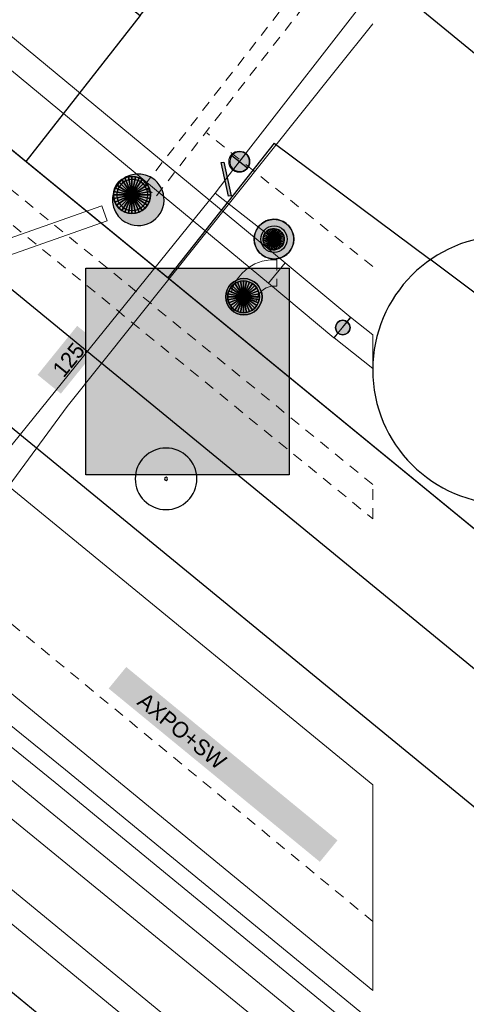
# Model space of a CAD drawing. Header units: metres. Extents: x 2695560 to 2696939, y 1260491 to 1262050.
# Tile 610 of 656: x 2696061.52 to 2696069.96, y 1260927.44 to 1260946.03. Entities that reach past the tile are written whole.
import ezdxf

# ---------------------------------------------------------------- set-up
doc = ezdxf.new("R2010")
doc.units = ezdxf.units.M
doc.linetypes.add('AUSGEZOGEN', pattern=[0])
doc.linetypes.add('VERDECKT2_S2', pattern=[0.36, 0.2, -0.16])
for name, color, linetype in [('XR$1$AV_Linien (BB)', 7, 'AUSGEZOGEN'), ('XR$1$AW_LK_Schachtdeckel', 24, 'AUSGEZOGEN'), ('XR$1$EW_LK_Bauwerk', 1, 'AUSGEZOGEN'), ('XR$1$EW_LK_Knoten', 1, 'AUSGEZOGEN'), ('XR$1$GR_Baum', 94, 'AUSGEZOGEN'), ('XR$1$Liegenschaftsgrenzen', 7, 'AUSGEZOGEN'), ('XR$1$PFAW', 255, 'AUSGEZOGEN'), ('XR$1$PFEW', 255, 'AUSGEZOGEN'), ('XR$1$PFWA', 255, 'AUSGEZOGEN'), ('XR$1$RAEW', 8, 'AUSGEZOGEN'), ('XR$1$RP_Abstandslinie', 7, 'AUSGEZOGEN'), ('XR$1$WA_LK_Absperrarmatur', 171, 'AUSGEZOGEN'), ('XR$1$WA_LK_Hydrant', 171, 'AUSGEZOGEN'), ('XR$1$WA_LK_Rohrleitungsteil', 171, 'AUSGEZOGEN')]:
    doc.layers.add(name, color=color, linetype=linetype)
for name, color, linetype, lineweight in [('XR$2$ABW-Linie-R-ungenau', 4, 'VERDECKT2_S2', 18), ('XR$2$ABW-LinieFlaeche-R-genau', 4, 'AUSGEZOGEN', 18), ('XR$2$ABW-LinieFlaeche-R-ungenau', 4, 'VERDECKT2_S2', 18), ('XR$2$ABW-Punkt', 6, 'AUSGEZOGEN', 18), ('XR$2$ELE-Flaeche-oberirdisch', 1, 'AUSGEZOGEN', 18), ('XR$2$ELE-Linie-ungenau', 1, 'VERDECKT2_S2', 18), ('XR$2$ELE-LinieFlaeche-genau', 1, 'AUSGEZOGEN', 18), ('XR$2$ELE-LinieFlaeche-ungenau', 1, 'VERDECKT2_S2', 18), ('XR$2$ELE-Punkt', 1, 'AUSGEZOGEN', 18), ('XR$2$GAS-Linie-genau', 12, 'AUSGEZOGEN', 18), ('XR$2$GAS-LinieFlaeche-genau', 12, 'AUSGEZOGEN', 18), ('XR$2$WAS-Linie-genau', 5, 'AUSGEZOGEN', 18), ('XR$2$WAS-Punkt', 5, 'AUSGEZOGEN', 18), ('XR$2$WEI-Text', 59, 'AUSGEZOGEN', 18)]:
    doc.layers.add(name, color=color, linetype=linetype, lineweight=lineweight)
doc.styles.add('TXT', font='txt')

# ---------------------------------------------------------------- blocks, each defined once
blk = doc.blocks.new('COMPLEXOBJECT_698')
at = {"layer": 'XR$1$AV_Linien (BB)', "color": 7, "linetype": 'AUSGEZOGEN', "transparency": 33554687}
blk.add_line((6042.085, 10942.853), (6093.761, 10900.549), dxfattribs=at)
blk = doc.blocks.new('WBGR1')
at = {"color": 94, "transparency": 33554687}
for radius, start, end in [(1, 90, 270), (1, 270, 90), (0.05, 90, 270), (0.05, 270, 90)]:
    blk.add_arc((0, 0), radius, start, end, dxfattribs=at)
blk = doc.blocks.new('BAW2085')
at = {"layer": 'XR$1$PFAW', "transparency": 33554687}
h = blk.add_hatch(color=7, dxfattribs=at)
h.paths.add_polyline_path([(0.15, 0.501), (0.099, 0.498), (0.049, 0.491), (0, 0.478), (-0.047, 0.46), (-0.093, 0.438), (-0.136, 0.411), (-0.176, 0.38), (-0.212, 0.345), (-0.245, 0.307), (-0.274, 0.265), (-0.299, 0.221), (-0.319, 0.174), (-0.334, 0.126), (-0.344, 0.076), (-0.349, 0.026), (-0.349, -0.025), (-0.344, -0.075), (-0.334, -0.125), (-0.319, -0.173), (-0.299, -0.219), (-0.274, -0.264), (-0.245, -0.305), (-0.212, -0.344), (-0.176, -0.379), (-0.136, -0.41), (-0.093, -0.436), (-0.047, -0.459), (0, -0.476), (0.049, -0.489), (0.099, -0.497), (0.15, -0.499), (0.201, -0.497), (0.251, -0.489), (0.3, -0.476), (0.347, -0.459), (0.393, -0.436), (0.436, -0.41), (0.476, -0.379), (0.512, -0.344), (0.545, -0.305), (0.574, -0.264), (0.599, -0.219), (0.619, -0.173), (0.634, -0.125), (0.644, -0.075), (0.649, -0.025), (0.649, 0.026), (0.644, 0.076), (0.634, 0.126), (0.619, 0.174), (0.599, 0.221), (0.574, 0.265), (0.545, 0.307), (0.512, 0.345), (0.476, 0.38), (0.436, 0.411), (0.393, 0.438), (0.347, 0.46), (0.3, 0.478), (0.251, 0.491), (0.201, 0.498)])
h.paths.add_polyline_path([(0.03, -0.298), (0, -0.3), (-0.03, -0.298), (-0.06, -0.294), (-0.09, -0.286), (-0.118, -0.276), (-0.146, -0.262), (-0.171, -0.246), (-0.195, -0.228), (-0.217, -0.207), (-0.237, -0.184), (-0.255, -0.159), (-0.269, -0.132), (-0.281, -0.104), (-0.29, -0.075), (-0.297, -0.045), (-0.3, -0.015), (-0.3, 0.015), (-0.297, 0.045), (-0.29, 0.075), (-0.281, 0.104), (-0.269, 0.132), (-0.255, 0.159), (-0.237, 0.184), (-0.217, 0.207), (-0.195, 0.228), (-0.171, 0.246), (-0.146, 0.262), (-0.118, 0.276), (-0.09, 0.286), (-0.06, 0.294), (-0.03, 0.298), (0, 0.3), (0.03, 0.298), (0.06, 0.294), (0.09, 0.286), (0.118, 0.276), (0.146, 0.262), (0.171, 0.246), (0.195, 0.228), (0.217, 0.207), (0.237, 0.184), (0.255, 0.159), (0.269, 0.132), (0.281, 0.104), (0.29, 0.075), (0.297, 0.045), (0.3, 0.015), (0.3, -0.015), (0.297, -0.045), (0.29, -0.075), (0.281, -0.104), (0.269, -0.132), (0.255, -0.159), (0.237, -0.184), (0.217, -0.207), (0.195, -0.228), (0.171, -0.246), (0.146, -0.262), (0.118, -0.276), (0.09, -0.286), (0.06, -0.294)], flags=16)
blk.add_hatch(color=7, dxfattribs=at).paths.add_polyline_path([(0, 0.3), (-0.03, 0.298), (-0.06, 0.294), (-0.09, 0.286), (-0.118, 0.276), (-0.146, 0.262), (-0.171, 0.246), (-0.195, 0.228), (-0.217, 0.207), (-0.237, 0.184), (-0.255, 0.159), (-0.269, 0.132), (-0.281, 0.104), (-0.29, 0.075), (-0.297, 0.045), (-0.3, 0.015), (-0.3, -0.015), (-0.297, -0.045), (-0.29, -0.075), (-0.281, -0.104), (-0.269, -0.132), (-0.255, -0.159), (-0.237, -0.184), (-0.217, -0.207), (-0.195, -0.228), (-0.171, -0.246), (-0.146, -0.262), (-0.118, -0.276), (-0.09, -0.286), (-0.06, -0.294), (-0.03, -0.298), (0, -0.3), (0.03, -0.298), (0.06, -0.294), (0.09, -0.286), (0.118, -0.276), (0.146, -0.262), (0.171, -0.246), (0.195, -0.228), (0.217, -0.207), (0.237, -0.184), (0.255, -0.159), (0.269, -0.132), (0.281, -0.104), (0.29, -0.075), (0.297, -0.045), (0.3, -0.015), (0.3, 0.015), (0.297, 0.045), (0.29, 0.075), (0.281, 0.104), (0.269, 0.132), (0.255, 0.159), (0.237, 0.184), (0.217, 0.207), (0.195, 0.228), (0.171, 0.246), (0.146, 0.262), (0.118, 0.276), (0.09, 0.286), (0.06, 0.294), (0.03, 0.298)])
at = {"transparency": 33554687}
for centre, radius, start, end in [((0.15, 0.001), 0.5, 90, 270), ((0.15, 0.001), 0.5, 270, 90), ((0, 0), 0.3, 90, 270), ((0, 0), 0.3, 270, 90)]:
    blk.add_arc(centre, radius, start, end, dxfattribs=at)
blk = doc.blocks.new('BWA2013')
at = {"true_color": 0x000000, "transparency": 33554687}
blk.add_hatch(color=18, dxfattribs=at).paths.add_polyline_path([(-0.291, -0.409), (0.352, 0.357), (0.291, 0.409), (-0.352, -0.357)])
at = {"transparency": 33554687}
blk.add_lwpolyline([(-0.291, -0.409), (-0.352, -0.357), (0.291, 0.409), (0.352, 0.357), (-0.291, -0.409)], close=True, dxfattribs=at)
blk = doc.blocks.new('BWA2009')
at = {"true_color": 0x000000, "transparency": 33554687}
blk.add_hatch(color=18, dxfattribs=at).paths.add_polyline_path([(0.333, 0), (0.327, 0.067), (0.306, 0.131), (0.274, 0.19), (0.23, 0.242), (0.176, 0.283), (0.116, 0.313), (0.05, 0.329), (-0.017, 0.333), (-0.084, 0.323), (-0.147, 0.299), (-0.204, 0.264), (-0.253, 0.217), (-0.291, 0.162), (-0.318, 0.1), (-0.332, 0.034), (-0.332, -0.034), (-0.318, -0.1), (-0.291, -0.162), (-0.253, -0.217), (-0.204, -0.264), (-0.147, -0.299), (-0.084, -0.323), (-0.017, -0.333), (0.05, -0.329), (0.116, -0.313), (0.176, -0.283), (0.23, -0.242), (0.274, -0.19), (0.306, -0.131), (0.327, -0.067)])
at = {"layer": 'XR$1$PFWA', "transparency": 33554687}
blk.add_hatch(color=7, dxfattribs=at).paths.add_polyline_path([(0.5, 0), (0.49, 0.101), (0.459, 0.197), (0.41, 0.286), (0.344, 0.362), (0.264, 0.424), (0.174, 0.469), (0.076, 0.494), (-0.025, 0.499), (-0.125, 0.484), (-0.22, 0.449), (-0.306, 0.395), (-0.379, 0.326), (-0.437, 0.243), (-0.477, 0.15), (-0.497, 0.051), (-0.497, -0.051), (-0.477, -0.15), (-0.437, -0.243), (-0.379, -0.326), (-0.306, -0.395), (-0.22, -0.449), (-0.125, -0.484), (-0.025, -0.499), (0.076, -0.494), (0.174, -0.469), (0.264, -0.424), (0.344, -0.362), (0.41, -0.286), (0.459, -0.197), (0.49, -0.101)])
at = {"transparency": 33554687}
blk.add_circle((0, 0), 0.333, dxfattribs=at)
for start, end in [(90, 180), (0, 90), (180, 270), (270, 0)]:
    blk.add_arc((0, 0), 0.5, start, end, dxfattribs=at)
at = {"layer": 'XR$1$PFWA', "transparency": 33554687}
blk.add_circle((0, 0), 0.5, dxfattribs=at)
blk = doc.blocks.new('BWA965')
at = {"layer": 'XR$1$PFWA', "transparency": 33554687}
blk.add_hatch(color=7, dxfattribs=at).paths.add_polyline_path([(0, 0.5), (-0.051, 0.497), (-0.101, 0.49), (-0.15, 0.477), (-0.197, 0.459), (-0.243, 0.437), (-0.286, 0.41), (-0.326, 0.379), (-0.362, 0.344), (-0.395, 0.306), (-0.424, 0.264), (-0.449, 0.22), (-0.469, 0.174), (-0.484, 0.125), (-0.494, 0.076), (-0.499, 0.025), (-0.499, -0.025), (-0.494, -0.076), (-0.484, -0.125), (-0.469, -0.174), (-0.449, -0.22), (-0.424, -0.264), (-0.395, -0.306), (-0.362, -0.344), (-0.326, -0.379), (-0.286, -0.41), (-0.243, -0.437), (-0.197, -0.459), (-0.15, -0.477), (-0.101, -0.49), (-0.051, -0.497), (0, -0.5), (0.051, -0.497), (0.101, -0.49), (0.15, -0.477), (0.197, -0.459), (0.243, -0.437), (0.286, -0.41), (0.326, -0.379), (0.362, -0.344), (0.395, -0.306), (0.424, -0.264), (0.449, -0.22), (0.469, -0.174), (0.484, -0.125), (0.494, -0.076), (0.499, -0.025), (0.499, 0.025), (0.494, 0.076), (0.484, 0.125), (0.469, 0.174), (0.449, 0.22), (0.424, 0.264), (0.395, 0.306), (0.362, 0.344), (0.326, 0.379), (0.286, 0.41), (0.243, 0.437), (0.197, 0.459), (0.15, 0.477), (0.101, 0.49), (0.051, 0.497)])
at = {"transparency": 33554687}
blk.add_line((0, 0.5), (0, -0.5), dxfattribs=at)
for start, end in [(90, 270), (270, 90)]:
    blk.add_arc((0, 0), 0.5, start, end, dxfattribs=at)
blk = doc.blocks.new('BEWLP2574')
at = {"layer": 'XR$1$PFEW', "transparency": 33554687}
blk.add_hatch(color=7, dxfattribs=at).paths.add_polyline_path([(-0.5, 0), (-0.497, -0.051), (-0.489, -0.101), (-0.477, -0.15), (-0.459, -0.198), (-0.437, -0.243), (-0.41, -0.286), (-0.379, -0.326), (-0.344, -0.363), (-0.306, -0.396), (-0.264, -0.425), (-0.22, -0.449), (-0.173, -0.469), (-0.125, -0.485), (-0.075, -0.495), (-0.025, -0.5), (0.026, -0.5), (0.076, -0.495), (0.126, -0.485), (0.174, -0.469), (0.221, -0.449), (0.265, -0.425), (0.306, -0.396), (0.345, -0.363), (0.38, -0.326), (0.411, -0.286), (0.437, -0.243), (0.46, -0.198), (0.477, -0.15), (0.49, -0.101), (0.498, -0.051), (0.5, 0), (0.498, 0.05), (0.49, 0.1), (0.477, 0.149), (0.46, 0.197), (0.437, 0.242), (0.411, 0.285), (0.38, 0.325), (0.345, 0.362), (0.306, 0.395), (0.265, 0.424), (0.221, 0.448), (0.174, 0.468), (0.126, 0.484), (0.076, 0.494), (0.026, 0.499), (-0.025, 0.499), (-0.075, 0.494), (-0.125, 0.484), (-0.173, 0.468), (-0.22, 0.448), (-0.264, 0.424), (-0.306, 0.395), (-0.344, 0.362), (-0.379, 0.325), (-0.41, 0.285), (-0.437, 0.242), (-0.459, 0.197), (-0.477, 0.149), (-0.489, 0.1), (-0.497, 0.05)])
at = {"color": 1, "transparency": 33554687}
for start, end in [(90, 180), (0, 90), (180, 270), (270, 0)]:
    blk.add_arc((0, 0), 0.5, start, end, dxfattribs=at)
at = {"layer": 'XR$1$PFEW', "transparency": 33554687}
blk.add_circle((0, 0), 0.5, dxfattribs=at)
blk = doc.blocks.new('BEW957')
at = {"layer": 'XR$1$RAEW', "transparency": 33554687}
blk.add_hatch(color=1, dxfattribs=at).paths.add_polyline_path([(-0.5, 0), (-0.497, -0.051), (-0.49, -0.101), (-0.477, -0.15), (-0.459, -0.197), (-0.437, -0.243), (-0.41, -0.286), (-0.379, -0.326), (-0.344, -0.362), (-0.306, -0.395), (-0.264, -0.424), (-0.22, -0.449), (-0.174, -0.469), (-0.125, -0.484), (-0.076, -0.494), (-0.025, -0.499), (0.025, -0.499), (0.076, -0.494), (0.125, -0.484), (0.174, -0.469), (0.22, -0.449), (0.264, -0.424), (0.306, -0.395), (0.344, -0.362), (0.379, -0.326), (0.41, -0.286), (0.437, -0.243), (0.459, -0.197), (0.477, -0.15), (0.49, -0.101), (0.497, -0.051), (0.5, 0), (0.497, 0.051), (0.49, 0.101), (0.477, 0.15), (0.459, 0.197), (0.437, 0.243), (0.41, 0.286), (0.379, 0.326), (0.344, 0.362), (0.306, 0.395), (0.264, 0.424), (0.22, 0.449), (0.174, 0.469), (0.125, 0.484), (0.076, 0.494), (0.025, 0.499), (-0.025, 0.499), (-0.076, 0.494), (-0.125, 0.484), (-0.174, 0.469), (-0.22, 0.449), (-0.264, 0.424), (-0.306, 0.395), (-0.344, 0.362), (-0.379, 0.326), (-0.41, 0.286), (-0.437, 0.243), (-0.459, 0.197), (-0.477, 0.15), (-0.49, 0.101), (-0.497, 0.051)])
at = {"color": 1, "transparency": 33554687}
for start, end in [(90, 180), (180, 270), (0, 90), (270, 0)]:
    blk.add_arc((0, 0), 0.5, start, end, dxfattribs=at)
at = {"layer": 'XR$1$RAEW', "color": 1, "transparency": 33554687}
blk.add_circle((0, 0), 0.5, dxfattribs=at)
blk = doc.blocks.new('ELE-SCHACHT_RUND')
at = {"layer": 'XR$2$ELE-Punkt', "linetype": 'AUSGEZOGEN', "lineweight": 25, "transparency": 33554687}
for points in [[(-212, 212, 2500), (0, 0, 2500), (-249, 167, 2500)], [(-212, 212), (0, 0), (-249, 167)], [(-212, 212, 2500), (-212, 212), (-249, 167), (-249, 167, 2500)], [(-167, 249, 2500), (0, 0, 2500), (-212, 212, 2500)], [(-167, 249), (0, 0), (-212, 212)], [(-167, 249, 2500), (-167, 249), (-212, 212), (-212, 212, 2500)], [(-115, 277, 2500), (0, 0, 2500), (-167, 249, 2500)], [(-115, 277), (0, 0), (-167, 249)], [(-115, 277, 2500), (-115, 277), (-167, 249), (-167, 249, 2500)], [(-59, 294, 2500), (0, 0, 2500), (-115, 277, 2500)], [(-59, 294), (0, 0), (-115, 277)], [(-59, 294, 2500), (-59, 294), (-115, 277), (-115, 277, 2500)], [(0, 300, 2500), (0, 0, 2500), (-59, 294, 2500)], [(0, 300), (0, 0), (-59, 294)], [(0, 300, 2500), (0, 300), (-59, 294), (-59, 294, 2500)], [(59, 294, 2500), (0, 0, 2500), (0, 300, 2500)], [(59, 294), (0, 0), (0, 300)], [(59, 294, 2500), (59, 294), (0, 300), (0, 300, 2500)], [(115, 277, 2500), (0, 0, 2500), (59, 294, 2500)], [(115, 277), (0, 0), (59, 294)], [(167, 249, 2500), (0, 0, 2500), (115, 277, 2500)], [(167, 249), (0, 0), (115, 277)], [(212, 212, 2500), (0, 0, 2500), (167, 249, 2500)], [(212, 212), (0, 0), (167, 249)], [(249, 167, 2500), (0, 0, 2500), (212, 212, 2500)], [(249, 167), (0, 0), (212, 212)], [(115, 277, 2500), (115, 277), (59, 294), (59, 294, 2500)], [(167, 249, 2500), (167, 249), (115, 277), (115, 277, 2500)], [(212, 212, 2500), (212, 212), (167, 249), (167, 249, 2500)], [(249, 167, 2500), (249, 167), (212, 212), (212, 212, 2500)], [(-294, 59, 2500), (0, 0, 2500), (-300, 0, 2500)], [(-294, 59), (0, 0), (-300, 0)], [(-294, 59, 2500), (-294, 59), (-300, 0), (-300, 0, 2500)], [(-300, 0, 2500), (0, 0, 2500), (-294, -59, 2500)], [(-300, 0), (0, 0), (-294, -59)], [(-277, 115, 2500), (0, 0, 2500), (-294, 59, 2500)], [(-277, 115), (0, 0), (-294, 59)], [(-277, 115, 2500), (-277, 115), (-294, 59), (-294, 59, 2500)], [(-294, -59, 2500), (0, 0, 2500), (-277, -115, 2500)], [(-294, -59), (0, 0), (-277, -115)], [(-249, 167, 2500), (0, 0, 2500), (-277, 115, 2500)], [(-249, 167), (0, 0), (-277, 115)], [(-249, 167, 2500), (-249, 167), (-277, 115), (-277, 115, 2500)], [(-277, -115, 2500), (0, 0, 2500), (-249, -167, 2500)], [(-277, -115), (0, 0), (-249, -167)], [(-249, -167, 2500), (0, 0, 2500), (-212, -212, 2500)], [(-249, -167), (0, 0), (-212, -212)], [(-212, -212, 2500), (0, 0, 2500), (-167, -249, 2500)], [(-212, -212), (0, 0), (-167, -249)], [(-167, -249, 2500), (0, 0, 2500), (-115, -277, 2500)], [(-167, -249), (0, 0), (-115, -277)], [(-115, -277, 2500), (0, 0, 2500), (-59, -294, 2500)], [(-115, -277), (0, 0), (-59, -294)], [(-59, -294, 2500), (0, 0, 2500), (0, -300, 2500)], [(-59, -294), (0, 0), (0, -300)], [(277, 115, 2500), (0, 0, 2500), (249, 167, 2500)], [(277, 115), (0, 0), (249, 167)], [(294, 59, 2500), (0, 0, 2500), (277, 115, 2500)], [(294, 59), (0, 0), (277, 115)], [(300, 0, 2500), (0, 0, 2500), (294, 59, 2500)], [(300, 0), (0, 0), (294, 59)], [(0, -300, 2500), (0, 0, 2500), (59, -294, 2500)], [(59, -294, 2500), (0, 0, 2500), (115, -277, 2500)], [(115, -277, 2500), (0, 0, 2500), (167, -249, 2500)], [(167, -249, 2500), (0, 0, 2500), (212, -212, 2500)], [(212, -212, 2500), (0, 0, 2500), (249, -167, 2500)], [(249, -167, 2500), (0, 0, 2500), (277, -115, 2500)], [(277, -115, 2500), (0, 0, 2500), (294, -59, 2500)], [(294, -59, 2500), (0, 0, 2500), (300, 0, 2500)], [(0, -300), (0, 0), (59, -294)], [(59, -294), (0, 0), (115, -277)], [(115, -277), (0, 0), (167, -249)], [(167, -249), (0, 0), (212, -212)], [(212, -212), (0, 0), (249, -167)], [(249, -167), (0, 0), (277, -115)], [(277, -115), (0, 0), (294, -59)], [(294, -59), (0, 0), (300, 0)], [(277, 115, 2500), (277, 115), (249, 167), (249, 167, 2500)], [(294, 59, 2500), (294, 59), (277, 115), (277, 115, 2500)], [(300, 0, 2500), (300, 0), (294, 59), (294, 59, 2500)], [(-300, 0, 2500), (-300, 0), (-294, -59), (-294, -59, 2500)], [(-294, -59, 2500), (-294, -59), (-277, -115), (-277, -115, 2500)], [(-277, -115, 2500), (-277, -115), (-249, -167), (-249, -167, 2500)], [(-249, -167, 2500), (-249, -167), (-212, -212), (-212, -212, 2500)], [(212, -212, 2500), (212, -212), (249, -167), (249, -167, 2500)], [(249, -167, 2500), (249, -167), (277, -115), (277, -115, 2500)], [(277, -115, 2500), (277, -115), (294, -59), (294, -59, 2500)], [(294, -59, 2500), (294, -59), (300, 0), (300, 0, 2500)], [(-212, -212, 2500), (-212, -212), (-167, -249), (-167, -249, 2500)], [(-167, -249, 2500), (-167, -249), (-115, -277), (-115, -277, 2500)], [(-115, -277, 2500), (-115, -277), (-59, -294), (-59, -294, 2500)], [(-59, -294, 2500), (-59, -294), (0, -300), (0, -300, 2500)], [(0, -300, 2500), (0, -300), (59, -294), (59, -294, 2500)], [(59, -294, 2500), (59, -294), (115, -277), (115, -277, 2500)], [(115, -277, 2500), (115, -277), (167, -249), (167, -249, 2500)], [(167, -249, 2500), (167, -249), (212, -212), (212, -212, 2500)]]:
    blk.add_3dface(points, dxfattribs=at)
blk = doc.blocks.new('WAS-ABSPERRORGAN')
at = {"layer": 'XR$2$WAS-Punkt', "linetype": 'AUSGEZOGEN', "transparency": 33554687}
for p, q in [((0, 200, 2500), (0, -200, 2500)), ((0, 0), (0, 0))]:
    blk.add_line(p, q, dxfattribs=at)
blk.add_circle((0, 0, 502500), 200, dxfattribs=at)
blk = doc.blocks.new('WAS-OBERFLURHYDRANT')
at = {"layer": 'XR$2$WAS-Punkt', "linetype": 'AUSGEZOGEN', "transparency": 33554687}
blk.add_hatch(color=5, dxfattribs=at).paths.add_polyline_path([(0, -200), (20, -199), (40, -196), (60, -191), (79, -184), (97, -175), (114, -164), (130, -152), (145, -138), (158, -122), (170, -106), (180, -88), (188, -69), (194, -50), (198, -30), (200, -10), (200, 10), (198, 30), (194, 50), (188, 69), (180, 88), (170, 106), (158, 122), (145, 138), (130, 152), (114, 164), (97, 175), (79, 184), (60, 191), (40, 196), (20, 199), (0, 200), (-20, 199), (-40, 196), (-60, 191), (-79, 184), (-97, 175), (-114, 164), (-130, 152), (-145, 138), (-158, 122), (-170, 106), (-180, 88), (-188, 69), (-194, 50), (-198, 30), (-200, 10), (-200, -10), (-198, -30), (-194, -50), (-188, -69), (-180, -88), (-170, -106), (-158, -122), (-145, -138), (-130, -152), (-114, -164), (-97, -175), (-79, -184), (-60, -191), (-40, -196), (-20, -199)])
at = {"layer": 'XR$2$WAS-Punkt', "linetype": 'AUSGEZOGEN', "lineweight": 25, "transparency": 33554687}
for points in [[(-39, 196, 2500), (0, 0, 2500), (-77, 185, 2500)], [(-39, 196), (0, 0), (-77, 185)], [(-39, 196, 2500), (-39, 196), (-77, 185), (-77, 185, 2500)], [(0, 200, 2500), (0, 0, 2500), (-39, 196, 2500)], [(0, 200), (0, 0), (-39, 196)], [(0, 200, 2500), (0, 200), (-39, 196), (-39, 196, 2500)], [(39, 196, 2500), (0, 0, 2500), (0, 200, 2500)], [(39, 196), (0, 0), (0, 200)], [(39, 196, 2500), (39, 196), (0, 200), (0, 200, 2500)], [(77, 185, 2500), (0, 0, 2500), (39, 196, 2500)], [(77, 185), (0, 0), (39, 196)], [(77, 185, 2500), (77, 185), (39, 196), (39, 196, 2500)], [(-196, 39, 2500), (0, 0, 2500), (-200, 0, 2500)], [(-196, 39), (0, 0), (-200, 0)], [(-196, 39, 2500), (-196, 39), (-200, 0), (-200, 0, 2500)], [(-200, 0, 2500), (0, 0, 2500), (-196, -39, 2500)], [(-200, 0), (0, 0), (-196, -39)], [(-185, 77, 2500), (0, 0, 2500), (-196, 39, 2500)], [(-185, 77), (0, 0), (-196, 39)], [(-185, 77, 2500), (-185, 77), (-196, 39), (-196, 39, 2500)], [(-196, -39, 2500), (0, 0, 2500), (-185, -77, 2500)], [(-196, -39), (0, 0), (-185, -77)], [(-166, 111, 2500), (0, 0, 2500), (-185, 77, 2500)], [(-166, 111), (0, 0), (-185, 77)], [(-166, 111, 2500), (-166, 111), (-185, 77), (-185, 77, 2500)], [(-185, -77, 2500), (0, 0, 2500), (-166, -111, 2500)], [(-185, -77), (0, 0), (-166, -111)], [(-141, 141, 2500), (0, 0, 2500), (-166, 111, 2500)], [(-141, 141), (0, 0), (-166, 111)], [(-141, 141, 2500), (-141, 141), (-166, 111), (-166, 111, 2500)], [(-166, -111, 2500), (0, 0, 2500), (-141, -141, 2500)], [(-166, -111), (0, 0), (-141, -141)], [(-111, 166, 2500), (0, 0, 2500), (-141, 141, 2500)], [(-111, 166), (0, 0), (-141, 141)], [(-111, 166, 2500), (-111, 166), (-141, 141), (-141, 141, 2500)], [(-141, -141, 2500), (0, 0, 2500), (-111, -166, 2500)], [(-141, -141), (0, 0), (-111, -166)], [(-77, 185, 2500), (0, 0, 2500), (-111, 166, 2500)], [(-77, 185), (0, 0), (-111, 166)], [(-77, 185, 2500), (-77, 185), (-111, 166), (-111, 166, 2500)], [(-111, -166, 2500), (0, 0, 2500), (-77, -185, 2500)], [(-111, -166), (0, 0), (-77, -185)], [(-77, -185, 2500), (0, 0, 2500), (-39, -196, 2500)], [(-77, -185), (0, 0), (-39, -196)], [(-39, -196, 2500), (0, 0, 2500), (0, -200, 2500)], [(-39, -196), (0, 0), (0, -200)], [(111, 166, 2500), (0, 0, 2500), (77, 185, 2500)], [(111, 166), (0, 0), (77, 185)], [(141, 141, 2500), (0, 0, 2500), (111, 166, 2500)], [(141, 141), (0, 0), (111, 166)], [(166, 111, 2500), (0, 0, 2500), (141, 141, 2500)], [(166, 111), (0, 0), (141, 141)], [(185, 77, 2500), (0, 0, 2500), (166, 111, 2500)], [(185, 77), (0, 0), (166, 111)], [(196, 39, 2500), (0, 0, 2500), (185, 77, 2500)], [(196, 39), (0, 0), (185, 77)], [(200, 0, 2500), (0, 0, 2500), (196, 39, 2500)], [(200, 0), (0, 0), (196, 39)], [(0, -200, 2500), (0, 0, 2500), (39, -196, 2500)], [(39, -196, 2500), (0, 0, 2500), (77, -185, 2500)], [(77, -185, 2500), (0, 0, 2500), (111, -166, 2500)], [(111, -166, 2500), (0, 0, 2500), (141, -141, 2500)], [(141, -141, 2500), (0, 0, 2500), (166, -111, 2500)], [(166, -111, 2500), (0, 0, 2500), (185, -77, 2500)], [(185, -77, 2500), (0, 0, 2500), (196, -39, 2500)], [(196, -39, 2500), (0, 0, 2500), (200, 0, 2500)], [(0, -200), (0, 0), (39, -196)], [(39, -196), (0, 0), (77, -185)], [(77, -185), (0, 0), (111, -166)], [(111, -166), (0, 0), (141, -141)], [(141, -141), (0, 0), (166, -111)], [(166, -111), (0, 0), (185, -77)], [(185, -77), (0, 0), (196, -39)], [(196, -39), (0, 0), (200, 0)], [(111, 166, 2500), (111, 166), (77, 185), (77, 185, 2500)], [(141, 141, 2500), (141, 141), (111, 166), (111, 166, 2500)], [(166, 111, 2500), (166, 111), (141, 141), (141, 141, 2500)], [(185, 77, 2500), (185, 77), (166, 111), (166, 111, 2500)], [(196, 39, 2500), (196, 39), (185, 77), (185, 77, 2500)], [(200, 0, 2500), (200, 0), (196, 39), (196, 39, 2500)], [(-200, 0, 2500), (-200, 0), (-196, -39), (-196, -39, 2500)], [(-196, -39, 2500), (-196, -39), (-185, -77), (-185, -77, 2500)], [(-185, -77, 2500), (-185, -77), (-166, -111), (-166, -111, 2500)], [(-166, -111, 2500), (-166, -111), (-141, -141), (-141, -141, 2500)], [(-141, -141, 2500), (-141, -141), (-111, -166), (-111, -166, 2500)], [(-111, -166, 2500), (-111, -166), (-77, -185), (-77, -185, 2500)], [(-77, -185, 2500), (-77, -185), (-39, -196), (-39, -196, 2500)], [(39, -196, 2500), (39, -196), (77, -185), (77, -185, 2500)], [(77, -185, 2500), (77, -185), (111, -166), (111, -166, 2500)], [(111, -166, 2500), (111, -166), (141, -141), (141, -141, 2500)], [(141, -141, 2500), (141, -141), (166, -111), (166, -111, 2500)], [(166, -111, 2500), (166, -111), (185, -77), (185, -77, 2500)], [(185, -77, 2500), (185, -77), (196, -39), (196, -39, 2500)], [(196, -39, 2500), (196, -39), (200, 0), (200, 0, 2500)], [(-39, -196, 2500), (-39, -196), (0, -200), (0, -200, 2500)], [(0, -200, 2500), (0, -200), (39, -196), (39, -196, 2500)]]:
    blk.add_3dface(points, dxfattribs=at)
blk = doc.blocks.new('ABW-KONTROLLSCHACHT')
at = {"layer": 'XR$2$ABW-Punkt', "linetype": 'AUSGEZOGEN', "lineweight": 25, "transparency": 33554687}
for points in [[(-291, 194, 2500), (0, 0, 2500), (-323, 134, 2500)], [(-291, 194), (0, 0), (-323, 134)], [(-291, 194, 2500), (-291, 194), (-323, 134), (-323, 134, 2500)], [(-247, 247, 2500), (0, 0, 2500), (-291, 194, 2500)], [(-247, 247), (0, 0), (-291, 194)], [(-247, 247, 2500), (-247, 247), (-291, 194), (-291, 194, 2500)], [(-194, 291, 2500), (0, 0, 2500), (-247, 247, 2500)], [(-194, 291), (0, 0), (-247, 247)], [(-194, 291, 2500), (-194, 291), (-247, 247), (-247, 247, 2500)], [(-134, 323, 2500), (0, 0, 2500), (-194, 291, 2500)], [(-134, 323), (0, 0), (-194, 291)], [(-134, 323, 2500), (-134, 323), (-194, 291), (-194, 291, 2500)], [(-68, 343, 2500), (0, 0, 2500), (-134, 323, 2500)], [(-68, 343), (0, 0), (-134, 323)], [(-68, 343, 2500), (-68, 343), (-134, 323), (-134, 323, 2500)], [(0, 350, 2500), (0, 0, 2500), (-68, 343, 2500)], [(0, 350), (0, 0), (-68, 343)], [(0, 350, 2500), (0, 350), (-68, 343), (-68, 343, 2500)], [(68, 343, 2500), (0, 0, 2500), (0, 350, 2500)], [(68, 343), (0, 0), (0, 350)], [(68, 343, 2500), (68, 343), (0, 350), (0, 350, 2500)], [(134, 323, 2500), (0, 0, 2500), (68, 343, 2500)], [(134, 323), (0, 0), (68, 343)], [(194, 291, 2500), (0, 0, 2500), (134, 323, 2500)], [(194, 291), (0, 0), (134, 323)], [(247, 247, 2500), (0, 0, 2500), (194, 291, 2500)], [(247, 247), (0, 0), (194, 291)], [(291, 194, 2500), (0, 0, 2500), (247, 247, 2500)], [(291, 194), (0, 0), (247, 247)], [(323, 134, 2500), (0, 0, 2500), (291, 194, 2500)], [(323, 134), (0, 0), (291, 194)], [(134, 323, 2500), (134, 323), (68, 343), (68, 343, 2500)], [(194, 291, 2500), (194, 291), (134, 323), (134, 323, 2500)], [(247, 247, 2500), (247, 247), (194, 291), (194, 291, 2500)], [(291, 194, 2500), (291, 194), (247, 247), (247, 247, 2500)], [(323, 134, 2500), (323, 134), (291, 194), (291, 194, 2500)], [(-343, 68, 2500), (0, 0, 2500), (-350, 0, 2500)], [(-343, 68), (0, 0), (-350, 0)], [(-343, 68, 2500), (-343, 68), (-350, 0), (-350, 0, 2500)], [(-350, 0, 2500), (0, 0, 2500), (-343, -68, 2500)], [(-350, 0), (0, 0), (-343, -68)], [(-323, 134, 2500), (0, 0, 2500), (-343, 68, 2500)], [(-323, 134), (0, 0), (-343, 68)], [(-323, 134, 2500), (-323, 134), (-343, 68), (-343, 68, 2500)], [(-343, -68, 2500), (0, 0, 2500), (-323, -134, 2500)], [(-343, -68), (0, 0), (-323, -134)], [(-323, -134, 2500), (0, 0, 2500), (-291, -194, 2500)], [(-323, -134), (0, 0), (-291, -194)], [(-291, -194, 2500), (0, 0, 2500), (-247, -247, 2500)], [(-291, -194), (0, 0), (-247, -247)], [(-247, -247, 2500), (0, 0, 2500), (-194, -291, 2500)], [(-247, -247), (0, 0), (-194, -291)], [(-194, -291, 2500), (0, 0, 2500), (-134, -323, 2500)], [(-194, -291), (0, 0), (-134, -323)], [(-134, -323, 2500), (0, 0, 2500), (-68, -343, 2500)], [(-134, -323), (0, 0), (-68, -343)], [(-68, -343, 2500), (0, 0, 2500), (0, -350, 2500)], [(-68, -343), (0, 0), (0, -350)], [(343, 68, 2500), (0, 0, 2500), (323, 134, 2500)], [(343, 68), (0, 0), (323, 134)], [(350, 0, 2500), (0, 0, 2500), (343, 68, 2500)], [(350, 0), (0, 0), (343, 68)], [(0, -350, 2500), (0, 0, 2500), (68, -343, 2500)], [(68, -343, 2500), (0, 0, 2500), (134, -323, 2500)], [(134, -323, 2500), (0, 0, 2500), (194, -291, 2500)], [(194, -291, 2500), (0, 0, 2500), (247, -247, 2500)], [(247, -247, 2500), (0, 0, 2500), (291, -194, 2500)], [(291, -194, 2500), (0, 0, 2500), (323, -134, 2500)], [(323, -134, 2500), (0, 0, 2500), (343, -68, 2500)], [(343, -68, 2500), (0, 0, 2500), (350, 0, 2500)], [(0, -350), (0, 0), (68, -343)], [(68, -343), (0, 0), (134, -323)], [(134, -323), (0, 0), (194, -291)], [(194, -291), (0, 0), (247, -247)], [(247, -247), (0, 0), (291, -194)], [(291, -194), (0, 0), (323, -134)], [(323, -134), (0, 0), (343, -68)], [(343, -68), (0, 0), (350, 0)], [(343, 68, 2500), (343, 68), (323, 134), (323, 134, 2500)], [(350, 0, 2500), (350, 0), (343, 68), (343, 68, 2500)], [(-350, 0, 2500), (-350, 0), (-343, -68), (-343, -68, 2500)], [(-343, -68, 2500), (-343, -68), (-323, -134), (-323, -134, 2500)], [(-323, -134, 2500), (-323, -134), (-291, -194), (-291, -194, 2500)], [(291, -194, 2500), (291, -194), (323, -134), (323, -134, 2500)], [(323, -134, 2500), (323, -134), (343, -68), (343, -68, 2500)], [(343, -68, 2500), (343, -68), (350, 0), (350, 0, 2500)], [(-291, -194, 2500), (-291, -194), (-247, -247), (-247, -247, 2500)], [(-247, -247, 2500), (-247, -247), (-194, -291), (-194, -291, 2500)], [(-194, -291, 2500), (-194, -291), (-134, -323), (-134, -323, 2500)], [(-134, -323, 2500), (-134, -323), (-68, -343), (-68, -343, 2500)], [(-68, -343, 2500), (-68, -343), (0, -350), (0, -350, 2500)], [(0, -350, 2500), (0, -350), (68, -343), (68, -343, 2500)], [(68, -343, 2500), (68, -343), (134, -323), (134, -323, 2500)], [(134, -323, 2500), (134, -323), (194, -291), (194, -291, 2500)], [(194, -291, 2500), (194, -291), (247, -247), (247, -247, 2500)], [(247, -247, 2500), (247, -247), (291, -194), (291, -194, 2500)]]:
    blk.add_3dface(points, dxfattribs=at)
blk = doc.blocks.new('ABW-DECKEL')
at = {"layer": 'XR$2$ABW-Punkt', "linetype": 'AUSGEZOGEN', "lineweight": 25, "transparency": 33554687}
for points in [[(-291, 194, 2500), (0, 0, 2500), (-323, 134, 2500)], [(-291, 194), (0, 0), (-323, 134)], [(-291, 194, 2500), (-291, 194), (-323, 134), (-323, 134, 2500)], [(-247, 247, 2500), (0, 0, 2500), (-291, 194, 2500)], [(-247, 247), (0, 0), (-291, 194)], [(-247, 247, 2500), (-247, 247), (-291, 194), (-291, 194, 2500)], [(-194, 291, 2500), (0, 0, 2500), (-247, 247, 2500)], [(-194, 291), (0, 0), (-247, 247)], [(-194, 291, 2500), (-194, 291), (-247, 247), (-247, 247, 2500)], [(-134, 323, 2500), (0, 0, 2500), (-194, 291, 2500)], [(-134, 323), (0, 0), (-194, 291)], [(-134, 323, 2500), (-134, 323), (-194, 291), (-194, 291, 2500)], [(-68, 343, 2500), (0, 0, 2500), (-134, 323, 2500)], [(-68, 343), (0, 0), (-134, 323)], [(-68, 343, 2500), (-68, 343), (-134, 323), (-134, 323, 2500)], [(0, 350, 2500), (0, 0, 2500), (-68, 343, 2500)], [(0, 350), (0, 0), (-68, 343)], [(0, 350, 2500), (0, 350), (-68, 343), (-68, 343, 2500)], [(68, 343, 2500), (0, 0, 2500), (0, 350, 2500)], [(68, 343), (0, 0), (0, 350)], [(68, 343, 2500), (68, 343), (0, 350), (0, 350, 2500)], [(134, 323, 2500), (0, 0, 2500), (68, 343, 2500)], [(134, 323), (0, 0), (68, 343)], [(194, 291, 2500), (0, 0, 2500), (134, 323, 2500)], [(194, 291), (0, 0), (134, 323)], [(247, 247, 2500), (0, 0, 2500), (194, 291, 2500)], [(247, 247), (0, 0), (194, 291)], [(291, 194, 2500), (0, 0, 2500), (247, 247, 2500)], [(291, 194), (0, 0), (247, 247)], [(323, 134, 2500), (0, 0, 2500), (291, 194, 2500)], [(323, 134), (0, 0), (291, 194)], [(134, 323, 2500), (134, 323), (68, 343), (68, 343, 2500)], [(194, 291, 2500), (194, 291), (134, 323), (134, 323, 2500)], [(247, 247, 2500), (247, 247), (194, 291), (194, 291, 2500)], [(291, 194, 2500), (291, 194), (247, 247), (247, 247, 2500)], [(323, 134, 2500), (323, 134), (291, 194), (291, 194, 2500)], [(-343, 68, 2500), (0, 0, 2500), (-350, 0, 2500)], [(-343, 68), (0, 0), (-350, 0)], [(-343, 68, 2500), (-343, 68), (-350, 0), (-350, 0, 2500)], [(-350, 0, 2500), (0, 0, 2500), (-343, -68, 2500)], [(-350, 0), (0, 0), (-343, -68)], [(-323, 134, 2500), (0, 0, 2500), (-343, 68, 2500)], [(-323, 134), (0, 0), (-343, 68)], [(-323, 134, 2500), (-323, 134), (-343, 68), (-343, 68, 2500)], [(-343, -68, 2500), (0, 0, 2500), (-323, -134, 2500)], [(-343, -68), (0, 0), (-323, -134)], [(-323, -134, 2500), (0, 0, 2500), (-291, -194, 2500)], [(-323, -134), (0, 0), (-291, -194)], [(-291, -194, 2500), (0, 0, 2500), (-247, -247, 2500)], [(-291, -194), (0, 0), (-247, -247)], [(-247, -247, 2500), (0, 0, 2500), (-194, -291, 2500)], [(-247, -247), (0, 0), (-194, -291)], [(-194, -291, 2500), (0, 0, 2500), (-134, -323, 2500)], [(-194, -291), (0, 0), (-134, -323)], [(-134, -323, 2500), (0, 0, 2500), (-68, -343, 2500)], [(-134, -323), (0, 0), (-68, -343)], [(-68, -343, 2500), (0, 0, 2500), (0, -350, 2500)], [(-68, -343), (0, 0), (0, -350)], [(343, 68, 2500), (0, 0, 2500), (323, 134, 2500)], [(343, 68), (0, 0), (323, 134)], [(350, 0, 2500), (0, 0, 2500), (343, 68, 2500)], [(350, 0), (0, 0), (343, 68)], [(0, -350, 2500), (0, 0, 2500), (68, -343, 2500)], [(68, -343, 2500), (0, 0, 2500), (134, -323, 2500)], [(134, -323, 2500), (0, 0, 2500), (194, -291, 2500)], [(194, -291, 2500), (0, 0, 2500), (247, -247, 2500)], [(247, -247, 2500), (0, 0, 2500), (291, -194, 2500)], [(291, -194, 2500), (0, 0, 2500), (323, -134, 2500)], [(323, -134, 2500), (0, 0, 2500), (343, -68, 2500)], [(343, -68, 2500), (0, 0, 2500), (350, 0, 2500)], [(0, -350), (0, 0), (68, -343)], [(68, -343), (0, 0), (134, -323)], [(134, -323), (0, 0), (194, -291)], [(194, -291), (0, 0), (247, -247)], [(247, -247), (0, 0), (291, -194)], [(291, -194), (0, 0), (323, -134)], [(323, -134), (0, 0), (343, -68)], [(343, -68), (0, 0), (350, 0)], [(343, 68, 2500), (343, 68), (323, 134), (323, 134, 2500)], [(350, 0, 2500), (350, 0), (343, 68), (343, 68, 2500)], [(-350, 0, 2500), (-350, 0), (-343, -68), (-343, -68, 2500)], [(-343, -68, 2500), (-343, -68), (-323, -134), (-323, -134, 2500)], [(-323, -134, 2500), (-323, -134), (-291, -194), (-291, -194, 2500)], [(291, -194, 2500), (291, -194), (323, -134), (323, -134, 2500)], [(323, -134, 2500), (323, -134), (343, -68), (343, -68, 2500)], [(343, -68, 2500), (343, -68), (350, 0), (350, 0, 2500)], [(-291, -194, 2500), (-291, -194), (-247, -247), (-247, -247, 2500)], [(-247, -247, 2500), (-247, -247), (-194, -291), (-194, -291, 2500)], [(-194, -291, 2500), (-194, -291), (-134, -323), (-134, -323, 2500)], [(-134, -323, 2500), (-134, -323), (-68, -343), (-68, -343, 2500)], [(-68, -343, 2500), (-68, -343), (0, -350), (0, -350, 2500)], [(0, -350, 2500), (0, -350), (68, -343), (68, -343, 2500)], [(68, -343, 2500), (68, -343), (134, -323), (134, -323, 2500)], [(134, -323, 2500), (134, -323), (194, -291), (194, -291, 2500)], [(194, -291, 2500), (194, -291), (247, -247), (247, -247, 2500)], [(247, -247, 2500), (247, -247), (291, -194), (291, -194, 2500)]]:
    blk.add_3dface(points, dxfattribs=at)

msp = doc.modelspace()

# ---------------------------------------------------------------- hatches: boundary and pattern name
at = {"transparency": 33554687}
for points in [[(2696062.77, 1260941.341), (2696062.77, 1260937.44), (2696066.617, 1260937.44), (2696066.617, 1260941.341)], [(2696061.861, 1260939.327), (2696062.301, 1260938.971), (2696063.049, 1260939.895), (2696062.609, 1260940.251)], [(2696063.537, 1260933.807), (2696063.204, 1260933.401), (2696067.197, 1260930.127), (2696067.53, 1260930.533)]]:
    msp.add_hatch(color=7, dxfattribs=at).paths.add_polyline_path(points)

# ---------------------------------------------------------------- linework, layer by layer
at = {"color": 24, "lineweight": -3, "transparency": 33554687}
msp.add_lwpolyline([(2696062.77, 1260941.341), (2696066.617, 1260941.341), (2696066.617, 1260937.44), (2696062.77, 1260937.44), (2696062.77, 1260941.341)], close=True, dxfattribs=at)
at = {"layer": 'XR$1$AV_Linien (BB)', "color": 7, "linetype": 'AUSGEZOGEN', "transparency": 33554687}
for p, q in [((2696061.636, 1260943.359), (2696054.33, 1260949.34)), ((2696050.612, 1260947.138), (2696097.358, 1260908.864)), ((2696063.802, 1260946.116), (2696061.636, 1260943.359)), ((2696066.335, 1260943.703), (2696069.274, 1260941.509)), ((2696064.326, 1260941.156), (2696061.636, 1260943.359)), ((2696078.16, 1260929.83), (2696064.326, 1260941.156))]:
    msp.add_line(p, q, dxfattribs=at)
for points in [[(2696091.389, 1260964.192), (2696072.043, 1260939.442), (2696069.274, 1260941.509)], [(2696097.358, 1260908.864), (2696098.65, 1260910.389), (2696052.463, 1260948.234)], [(2696066.335, 1260943.703), (2696064.944, 1260941.945), (2696064.326, 1260941.156)]]:
    msp.add_lwpolyline(points, dxfattribs=at)
at = {"layer": 'XR$1$Liegenschaftsgrenzen', "color": 7, "linetype": 'AUSGEZOGEN', "transparency": 33554687}
msp.add_lwpolyline([(2696110.31, 1260907.41), (2696106.18, 1260906.89), (2696054.33, 1260949.34)], dxfattribs=at)
at = {"layer": 'XR$1$RP_Abstandslinie', "color": 7, "linetype": 'AUSGEZOGEN', "transparency": 33554687}
msp.add_lwpolyline([(2696004.507, 1260999.152), (2696046.551, 1260964.715), (2696044.011, 1260961.482), (2696054.134, 1260953.53), (2696053.802, 1260953.108), (2696055.902, 1260951.473), (2696056.314, 1260951.998), (2696063.802, 1260946.116), (2696065.938, 1260948.836), (2696085.272, 1260933), (2696080.907, 1260927.611), (2696089.661, 1260920.45), (2696094.023, 1260925.832), (2696108.627, 1260913.871)], dxfattribs=at)
at = {"layer": 'XR$2$ABW-Linie-R-ungenau', "linetype": 'VERDECKT2_S2', "transparency": 33554687}
msp.add_line((2696068.198, 1260941.371), (2696065.057, 1260943.896), dxfattribs=at)
at = {"layer": 'XR$2$ABW-LinieFlaeche-R-genau', "linetype": 'AUSGEZOGEN', "transparency": 33554687}
for points in [[(2696063.175, 1260942.234), (2696051.286, 1260938.049), (2696051.186, 1260938.331), (2696063.075, 1260942.516), (2696063.175, 1260942.234)], [(2696050.965, 1260937.502), (2696068.198, 1260923.346), (2696068.198, 1260923.994), (2696051.283, 1260937.888), (2696050.965, 1260937.502)]]:
    msp.add_lwpolyline(points, close=True, dxfattribs=at)
at = {"layer": 'XR$2$ABW-LinieFlaeche-R-ungenau', "linetype": 'VERDECKT2_S2', "transparency": 33554687}
msp.add_lwpolyline([(2696064.106, 1260942.706), (2696068.198, 1260947.964), (2696068.198, 1260948.452), (2696063.87, 1260942.89), (2696064.106, 1260942.706)], close=True, dxfattribs=at)
at = {"layer": 'XR$2$ELE-Flaeche-oberirdisch', "transparency": 33554687}
msp.add_lwpolyline([(2696068.198, 1260931.579), (2696062.143, 1260936.545), (2696038.953, 1260955.519), (2696025.766, 1260966.69), (2696023.669, 1260964.2), (2696037.033, 1260953.213), (2696060.242, 1260934.224), (2696068.198, 1260927.699), (2696068.198, 1260931.579)], close=True, dxfattribs=at)
at = {"layer": 'XR$2$ELE-Linie-ungenau', "linetype": 'VERDECKT2_S2', "transparency": 33554687}
msp.add_lwpolyline([(2696068.198, 1260929), (2696057.887, 1260937.488), (2696014.949, 1260972.598), (2696013.579, 1260974.358), (2696012.829, 1260976.598), (2696013.169, 1260979.388), (2696014.129, 1260981.268), (2696015.709, 1260983.298), (2696018.295, 1260987.799)], dxfattribs=at)
at = {"layer": 'XR$2$ELE-LinieFlaeche-genau', "linetype": 'AUSGEZOGEN', "transparency": 33554687}
for points in [[(2696066.224, 1260941.057), (2696056.463, 1260949.128), (2696056.781, 1260949.514), (2696066.542, 1260941.443), (2696066.224, 1260941.057)], [(2696067.463, 1260940.027), (2696066.223, 1260941.058), (2696066.543, 1260941.442), (2696067.783, 1260940.411), (2696067.463, 1260940.027)], [(2696067.468, 1260940.023), (2696068.198, 1260939.448), (2696068.198, 1260940.084), (2696067.778, 1260940.415), (2696067.468, 1260940.023)]]:
    msp.add_lwpolyline(points, close=True, dxfattribs=at)
at = {"layer": 'XR$2$ELE-LinieFlaeche-ungenau', "linetype": 'VERDECKT2_S2', "transparency": 33554687}
for points in [[(2696054.422, 1260947.836), (2696068.198, 1260936.607), (2696068.198, 1260937.253), (2696054.738, 1260948.224), (2696054.422, 1260947.836)], [(2696065.517, 1260940.88), (2696065.559, 1260941.002), (2696065.631, 1260941.133), (2696065.725, 1260941.248), (2696065.839, 1260941.346), (2696065.968, 1260941.422), (2696066.108, 1260941.474), (2696066.257, 1260941.5), (2696066.383, 1260941.5), (2696066.383, 1260941), (2696066.299, 1260941), (2696066.24, 1260940.99), (2696066.184, 1260940.968), (2696066.131, 1260940.938), (2696066.085, 1260940.898), (2696066.047, 1260940.851), (2696066.017, 1260940.798), (2696065.991, 1260940.72), (2696065.517, 1260940.88)]]:
    msp.add_lwpolyline(points, close=True, dxfattribs=at)
at = {"layer": 'XR$2$GAS-Linie-genau', "linetype": 'AUSGEZOGEN', "transparency": 33554687}
msp.add_line((2696058.679, 1260933.867), (2696068.198, 1260926.075), dxfattribs=at)
for points in [[(2696062.417, 1260938.729), (2696067.513, 1260945.098), (2696068.198, 1260945.954)], [(2696058.947, 1260934.19), (2696060.136, 1260935.624), (2696062.417, 1260938.729)]]:
    msp.add_lwpolyline(points, dxfattribs=at)
at = {"layer": 'XR$2$GAS-LinieFlaeche-genau', "linetype": 'AUSGEZOGEN', "transparency": 33554687}
msp.add_lwpolyline([(2696068.198, 1260927.101), (2696062.391, 1260931.868), (2696048.8, 1260942.874), (2696015.651, 1260970.128), (2695993.526, 1260988.231), (2695992.085, 1260989.452), (2695991.881, 1260989.212), (2695993.324, 1260987.989), (2696015.451, 1260969.884), (2696048.6, 1260942.63), (2696062.191, 1260931.624), (2696068.198, 1260926.693), (2696068.198, 1260927.101)], close=True, dxfattribs=at)
at = {"layer": 'XR$2$WAS-Linie-genau', "linetype": 'AUSGEZOGEN', "transparency": 33554687}
for p, q in [((2696065.892, 1260943.633), (2696068.198, 1260946.597)), ((2696065.674, 1260943.352), (2696065.892, 1260943.633)), ((2696065.418, 1260943.022), (2696065.674, 1260943.352)), ((2696065.215, 1260942.759), (2696065.418, 1260943.022)), ((2696065.215, 1260942.759), (2696065.368, 1260942.639)), ((2696065.368, 1260942.639), (2696066.324, 1260941.888)), ((2696057.934, 1260933.744), (2696068.198, 1260925.367))]:
    msp.add_line(p, q, dxfattribs=at)
msp.add_lwpolyline([(2696057.934, 1260933.744), (2696059.677, 1260935.916), (2696065.215, 1260942.759)], dxfattribs=at)

# ---------------------------------------------------------------- block references
at = {"layer": 'XR$1$AV_Linien (BB)', "color": 7, "linetype": 'AUSGEZOGEN', "lineweight": -3, "transparency": 33554687}
msp.add_blockref('COMPLEXOBJECT_698', (2690000.97, 1249999.81), dxfattribs=at)
at = {"layer": 'XR$1$AW_LK_Schachtdeckel', "color": 24, "linetype": 'AUSGEZOGEN', "lineweight": -3, "transparency": 33554687, "xscale": 0.9749278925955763, "yscale": 0.9749278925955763, "rotation": 320.551186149}
msp.add_blockref('BAW2085', (2696063.651, 1260942.725), dxfattribs=at)
at = {"layer": 'XR$1$EW_LK_Bauwerk', "color": 1, "linetype": 'AUSGEZOGEN', "lineweight": -3, "transparency": 33554687, "xscale": 0.6874999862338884, "yscale": 0.6874999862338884}
msp.add_blockref('BEWLP2574', (2696065.76, 1260940.801), dxfattribs=at)
at = {"layer": 'XR$1$EW_LK_Knoten', "color": 1, "linetype": 'AUSGEZOGEN', "lineweight": -3, "transparency": 33554687, "xscale": 0.2749999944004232, "yscale": 0.2749999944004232}
msp.add_blockref('BEW957', (2696067.629, 1260940.22), dxfattribs=at)
at = {"layer": 'XR$1$GR_Baum', "color": 94, "linetype": 'AUSGEZOGEN', "lineweight": -3, "transparency": 33554687}
for p, xscale, yscale in [((2696070.728, 1260939.42), 2.531872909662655, 2.531872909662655), ((2696064.289, 1260937.362), 0.5820431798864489, 0.5820431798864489)]:
    msp.add_blockref('WBGR1', p, dxfattribs=dict(at, xscale=xscale, yscale=yscale))
at = {"layer": 'XR$1$WA_LK_Absperrarmatur', "color": 171, "linetype": 'AUSGEZOGEN', "lineweight": -3, "transparency": 33554687, "xscale": 0.3749999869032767, "yscale": 0.3749999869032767, "rotation": 52.23865322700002}
msp.add_blockref('BWA965', (2696065.68, 1260943.353), dxfattribs=at)
at = {"layer": 'XR$1$WA_LK_Hydrant', "color": 171, "linetype": 'AUSGEZOGEN', "lineweight": -3, "transparency": 33554687, "xscale": 0.7499999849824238, "yscale": 0.7499999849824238, "rotation": 321.695800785}
msp.add_blockref('BWA2009', (2696066.33, 1260941.889), dxfattribs=at)
at = {"layer": 'XR$1$WA_LK_Rohrleitungsteil', "color": 171, "linetype": 'AUSGEZOGEN', "lineweight": -3, "transparency": 33554687, "xscale": 0.6499999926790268, "yscale": 0.6499999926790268, "rotation": 52.238653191}
msp.add_blockref('BWA2013', (2696065.424, 1260943.023), dxfattribs=at)
at = {"layer": 'XR$2$ABW-Punkt', "color": 6, "linetype": 'AUSGEZOGEN', "lineweight": 18, "transparency": 33554687, "xscale": 0.001, "yscale": 0.001, "zscale": 0.001, "rotation": 360}
for name in ['ABW-KONTROLLSCHACHT', 'ABW-DECKEL']:
    msp.add_blockref(name, (2696063.645, 1260942.724), dxfattribs=at)
at = {"layer": 'XR$2$ELE-Punkt', "color": 1, "linetype": 'AUSGEZOGEN', "lineweight": 18, "transparency": 33554687, "xscale": 0.001, "yscale": 0.001, "zscale": 0.001, "rotation": 270}
msp.add_blockref('ELE-SCHACHT_RUND', (2696065.754, 1260940.8), dxfattribs=at)
at = {"layer": 'XR$2$WAS-Punkt', "color": 5, "linetype": 'AUSGEZOGEN', "lineweight": 18, "transparency": 33554687, "zscale": 0.001}
for name, p, xscale, yscale, rotation in [('WAS-ABSPERRORGAN', (2696065.674, 1260943.352), 0.001, 0.001, 322.3), ('WAS-OBERFLURHYDRANT', (2696066.324, 1260941.888), 0.0009999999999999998, 0.0009999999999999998, 231.7)]:
    msp.add_blockref(name, p, dxfattribs=dict(at, xscale=xscale, yscale=yscale, rotation=rotation))

# ---------------------------------------------------------------- texts
at = {"layer": 'XR$2$WEI-Text', "transparency": 33554687, "char_height": 0.3, "style": 'TXT'}
for s, insert, width, attachment_point, rotation in [('\\W1.00;125', (2696062.449, 1260939.61), 0.9119, 5, 51.1), ('\\W1.00;AXPO+SW', (2696065.361, 1260931.966), 2.05476, 6, 320.7)]:
    msp.add_mtext(s, dxfattribs=dict(at, insert=insert, width=width, attachment_point=attachment_point, rotation=rotation))

doc.saveas('drawing.dxf')
